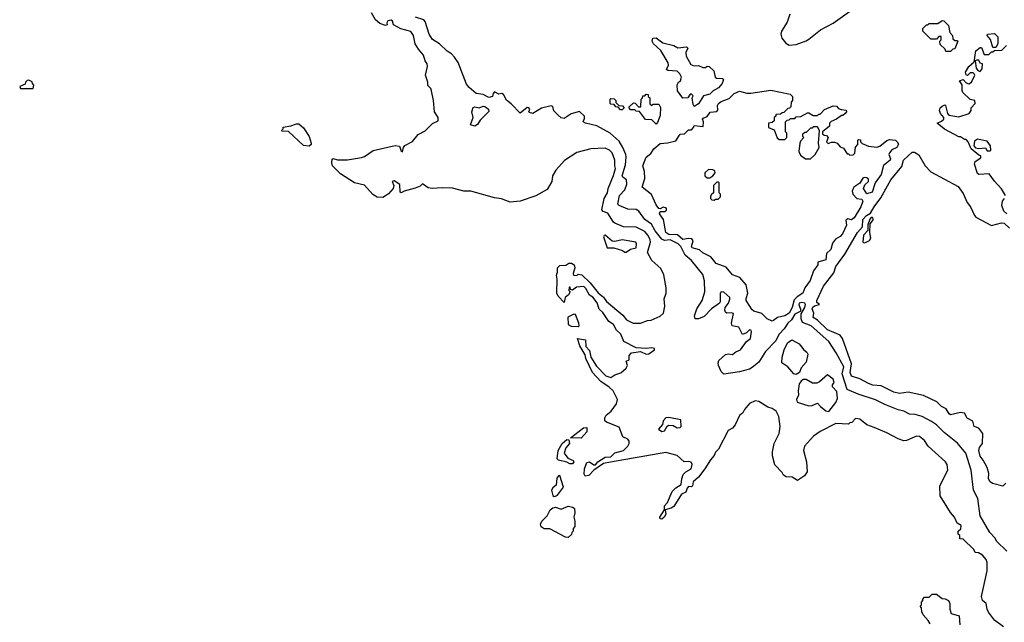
# Model space of a CAD drawing. Extents: x 1861455 to 2058065, y 200073 to 437907.
# Tile 465 of 574: x 1953830 to 1960785, y 359472 to 363726. Entities that reach past the tile are written whole.
import ezdxf

# ---------------------------------------------------------------- set-up
doc = ezdxf.new("R2010")
doc.units = 0

msp = doc.modelspace()

# ---------------------------------------------------------------- linework, layer by layer
at = {"layer": '0CON05XD'}
for points in [[(1960779.3, 359439.3), (1960716.1, 359486.1), (1960674.1, 359544.1), (1960663.8, 359565), (1960656.7, 359605), (1960630, 359625), (1960623.8, 359655), (1960663.6, 359836.4), (1960663.3, 359895), (1960656.1, 359916.1), (1960630, 359945), (1960601.7, 359961.7), (1960580, 359965), (1960570, 359985), (1960495, 360060), (1960471.7, 360061.7), (1960470, 360085), (1960460, 360095), (1960460, 360115), (1960477.9, 360132.1), (1960479.4, 360155), (1960452, 360172), (1960433.3, 360215), (1960406, 360246), (1960332.5, 360365), (1960330, 360435), (1960386.7, 360545), (1960381.2, 360585), (1960370, 360605), (1960246.7, 360715), (1960221.2, 360755), (1960185, 360783.3), (1960165, 360786.7), (1960095, 360756.2), (1960075, 360753.3), (1960035, 360766.7), (1959955, 360810), (1959865, 360846.7), (1959815, 360866.7), (1959765, 360906.7), (1959735, 360910), (1959708.3, 360881.7), (1959695, 360880), (1959685, 360870), (1959595, 360876.2), (1959485, 360820), (1959437.5, 360785), (1959373.3, 360715), (1959367.5, 360685), (1959386.7, 360605), (1959392.5, 360535), (1959372.5, 360505), (1959325, 360472.5), (1959287.7, 360497.7), (1959245, 360500), (1959225, 360510), (1959215, 360530), (1959163.6, 360583.6), (1959147, 360647), (1959146.7, 360675), (1959158.8, 360735), (1959193.8, 360805), (1959202, 360855), (1959191.2, 360925), (1959173.6, 360963.6), (1959145, 360982.5), (1959115, 360990), (1959050.7, 361030.7), (1959025, 361036.2), (1958985, 361015.8), (1958950.6, 360975), (1958938.8, 360951.2), (1958915, 360932.2), (1958884.6, 360865), (1958865, 360841.9), (1958835.6, 360825), (1958766.6, 360693.4), (1958745, 360672.5), (1958735, 360648.8), (1958710.3, 360619.7), (1958670.8, 360555), (1958625, 360496.2), (1958587.5, 360462.5), (1958582.5, 360435), (1958575, 360427.5), (1958555, 360430), (1958545, 360420), (1958535, 360390), (1958505, 360377.5), (1958450.5, 360289.5), (1958432.8, 360277.2), (1958390, 360265), (1958393.1, 360235), (1958383.1, 360215), (1958365, 360199.4), (1958353, 360203), (1958352.7, 360215), (1958383.8, 360265), (1958385.6, 360295), (1958405, 360317.5), (1958438.8, 360395), (1958465, 360421.6), (1958503.3, 360445), (1958506.5, 360485), (1958517.5, 360515), (1958535, 360533.5), (1958572.9, 360555), (1958580, 360585), (1958572, 360602), (1958555, 360607.5), (1958524.2, 360604.2), (1958475, 360648.8), (1958395, 360671.2), (1958003.6, 360603.6), (1957955, 360593.3), (1957885, 360546.7), (1957850.7, 360509.3), (1957825, 360502.5), (1957817, 360517), (1957820, 360555), (1957835, 360600), (1957855, 360604), (1957885, 360583.8), (1957896.2, 360583.8), (1957914.4, 360605), (1957965, 360636.8), (1958005, 360639.5), (1958035, 360667.9), (1958095.2, 360684.8), (1958125.7, 360714.3), (1958135.9, 360735), (1958135, 360750), (1958125.3, 360765.3), (1958091.1, 360781.1), (1958065, 360850), (1957975, 360883.8), (1957963.3, 360895), (1957962.5, 360915), (1957972.5, 360935), (1958008.3, 360961.7), (1958046.1, 361013.9), (1958052.5, 361045), (1958022.5, 361105), (1957995, 361132.5), (1957935, 361172.5), (1957876.4, 361236.4), (1957830, 361335), (1957825, 361360), (1957786.7, 361425), (1957770, 361475), (1957825.9, 361465.9), (1957829.4, 361419.4), (1957855, 361390), (1957863.8, 361345), (1957905, 361281.2), (1957971.5, 361211.5), (1958005, 361200.6), (1958035, 361218.9), (1958076.8, 361233.2), (1958114.3, 361265), (1958123.3, 361285), (1958113.8, 361315), (1958135.8, 361324.2), (1958134.2, 361355), (1958151.2, 361375), (1958214.3, 361384.3), (1958255, 361365.8), (1958275, 361367.1), (1958313.8, 361395), (1958313.3, 361405), (1958295, 361410.8), (1958255, 361404.4), (1958185, 361410.9), (1958097.3, 361455), (1958076.9, 361506.9), (1958044.6, 361534.6), (1958025.3, 361575.3), (1957991.9, 361595), (1957950.3, 361660.3), (1957922.2, 361682.2), (1957908.4, 361728.4), (1957877.7, 361767.7), (1957855, 361782.7), (1957829.5, 361829.5), (1957815, 361843.1), (1957762.2, 361837.8), (1957735, 361817.5), (1957721.7, 361821.7), (1957718.3, 361838.3), (1957711.7, 361838.3), (1957710, 361815), (1957717.5, 361805), (1957706.7, 361785), (1957682.5, 361765), (1957675, 361730), (1957632.5, 361775), (1957623.3, 361795), (1957627.5, 361895), (1957623, 361923), (1957630, 361945), (1957630, 361975), (1957645, 361990), (1957687, 361993), (1957708.3, 362008.3), (1957727, 362007), (1957747.5, 361995), (1957752.5, 361975), (1957740, 361935), (1957741.7, 361921.7), (1957765, 361920), (1957775, 361930), (1957800, 361925), (1957859.3, 361869.3), (1957917, 361797), (1957955, 361767.5), (1957975, 361737.5), (1958089.3, 361639.3), (1958116.4, 361606.4), (1958163.6, 361583.6), (1958215, 361583.3), (1958265, 361603.3), (1958290, 361605), (1958355, 361633.3), (1958377.5, 361655), (1958386.7, 361705), (1958382.5, 361755), (1958397.5, 361795), (1958397, 361833), (1958380, 361925), (1958358.8, 361968.8), (1958295, 362027.5), (1958264, 362084), (1958286.7, 362155), (1958284.4, 362175), (1958267.9, 362205), (1958245, 362230.9), (1958185, 362261.1), (1958095, 362264), (1958035, 362289.2), (1958025, 362296.2), (1957985, 362360), (1957952.3, 362372.3), (1957943.1, 362383.1), (1957957.5, 362465), (1957981.8, 362505), (1957988, 362535), (1958025, 362626.7), (1958037.5, 362675), (1958033.8, 362693.8), (1958033.8, 362735), (1958015, 362786.7), (1957996.5, 362806.5), (1957965, 362820), (1957864.1, 362815.9), (1957765, 362788.8), (1957678.3, 362731.7), (1957616.1, 362663.9), (1957593.3, 362625), (1957590, 362585), (1957555, 362527.5), (1957475, 362483.3), (1957365.9, 362444.1), (1957295, 362438), (1957232.7, 362462.7), (1957185, 362468.8), (1957016.1, 362516.1), (1956966.4, 362516.4), (1956886.1, 362536.1), (1956815, 362540), (1956744.1, 362534.1), (1956715, 362540), (1956675, 362566.7), (1956658.3, 362551.7), (1956623.6, 362536.4), (1956545, 362516.7), (1956525, 362503.3), (1956518.3, 362508.3), (1956515, 362562.5), (1956475, 362590), (1956461.2, 362585), (1956472, 362555), (1956469.2, 362535), (1956435, 362496.2), (1956415, 362483.3), (1956395, 362471.2), (1956355, 362473.8), (1956325, 362491.2), (1956265, 362558), (1956195, 362574.2), (1956095, 362637.5), (1956039.2, 362695), (1956034.2, 362715), (1956037.5, 362742.5), (1956045, 362747.5), (1956075, 362736.2), (1956145, 362737.1), (1956245.5, 362754.5), (1956265, 362760), (1956327.9, 362802.1), (1956482.7, 362837.3), (1956512.5, 362832.5), (1956525, 362797.5), (1956535, 362794), (1956540, 362825), (1956550.6, 362839.4), (1956605, 362866.2), (1956645, 362916.2), (1956695, 362941.2), (1956745, 362993.3), (1956785, 363013.3), (1956786, 363035), (1956760, 363075), (1956754, 363155), (1956740, 363225), (1956735, 363240), (1956713, 363263), (1956712.5, 363285), (1956697.5, 363335), (1956711.2, 363395), (1956708.8, 363415), (1956693.8, 363435), (1956682, 363475), (1956647.3, 363517.3), (1956624, 363555), (1956612.9, 363615), (1956592.6, 363642.6), (1956522.6, 363662.6), (1956470.8, 363690.8), (1956464, 363715), (1956455, 363724), (1956431.4, 363718.6), (1956424.2, 363705), (1956425, 363690), (1956413.8, 363686.2), (1956375, 363700.8), (1956344.5, 363724.5), (1956314.2, 363775)], [(1959270, 363765), (1959250.3, 363709.7), (1959211.2, 363645), (1959207.5, 363625), (1959213.3, 363595), (1959240.7, 363560.7), (1959265, 363547.5), (1959315, 363552.5), (1959385, 363576.7), (1959405, 363590), (1959485.9, 363654.1), (1959577.3, 363702.7), (1959707.5, 363795)], [(1959229.2, 361545), (1959193.2, 361505), (1959171.1, 361458.9), (1959097.5, 361385), (1959050.9, 361309.1), (1959005, 361271.4), (1958985, 361259.2), (1958915, 361240), (1958805, 361224.4), (1958785, 361243.1), (1958765.3, 361285), (1958762.9, 361305), (1958769.6, 361320.4), (1958815, 361363.5), (1958835, 361368.5), (1958865, 361363.3), (1958888.4, 361381.6), (1958920.8, 361395), (1958964.4, 361455.6), (1958991.2, 361475), (1958999.4, 361525), (1958995, 361533.8), (1958985, 361535.7), (1958965, 361516.2), (1958935, 361503.3), (1958910, 361555), (1958863.3, 361565), (1958858.8, 361585), (1958871.2, 361651.2), (1958855, 361657.5), (1958825, 361653.8), (1958815, 361661.2), (1958810.6, 361675), (1958814.4, 361695.6), (1958836, 361725), (1958847.3, 361752.7), (1958846.2, 361765), (1958805, 361801.9), (1958785.6, 361804.4), (1958778.1, 361795), (1958778.6, 361735), (1958772.5, 361725), (1958717.1, 361685), (1958665, 361631.1), (1958625, 361613.8), (1958602.5, 361615), (1958596.7, 361635), (1958613.8, 361685), (1958651.2, 361745), (1958670, 361805), (1958666.4, 361883.6), (1958656.6, 361926.6), (1958576, 362026), (1958531.2, 362065), (1958499.2, 362125), (1958480.9, 362145), (1958425, 362171.1), (1958385, 362168.3), (1958365, 362175.8), (1958318.8, 362235), (1958292.4, 362282.4), (1958245, 362315.6), (1958204.5, 362374.5), (1958185, 362385.7), (1958125, 362388), (1958065, 362414), (1958056.2, 362425), (1958067.1, 362485), (1958103.5, 362525), (1958119.2, 362565), (1958116, 362596), (1958090, 362615), (1958085.8, 362625), (1958108.1, 362701.9), (1958114.7, 362755), (1958111.8, 362775), (1958089.3, 362825), (1958065, 362870), (1958000, 362925), (1957906.6, 362976.6), (1957827.5, 362995), (1957810, 363005), (1957820.3, 363029.7), (1957819.6, 363045), (1957785, 363077.8), (1957725, 363061), (1957675, 363028.1), (1957655, 363034.2), (1957630.8, 363055), (1957604.2, 363084.2), (1957595, 363112.5), (1957585, 363117.5), (1957515, 363101.1), (1957455, 363063.1), (1957430.3, 363070.3), (1957426.2, 363075), (1957432.9, 363095), (1957426.9, 363105), (1957415, 363107.6), (1957365, 363066.2), (1957302.7, 363132.7), (1957267.6, 363157.6), (1957247.3, 363197.3), (1957236.7, 363205), (1957215, 363201.3), (1957183.9, 363216.1), (1957175, 363206.2), (1957170.8, 363185), (1957145, 363177.8), (1957105, 363198.2), (1957055.5, 363205.5), (1957005, 363247.5), (1956985, 363272.5), (1956928, 363425), (1956901.4, 363461.4), (1956881.2, 363485), (1956849.2, 363505), (1956795, 363555.6), (1956745, 363586.2), (1956721.4, 363625), (1956694.4, 363714.4), (1956685.5, 363725.5), (1956625, 363744.4)], [(1960371.7, 363501.7), (1960368.3, 363518.3), (1960331.7, 363551.7), (1960330, 363575), (1960340, 363585), (1960338.3, 363608.3), (1960321.7, 363608.3), (1960305, 363590), (1960265, 363590), (1960210, 363645), (1960210, 363665), (1960235, 363690), (1960245, 363690), (1960255, 363700), (1960315, 363700), (1960345, 363720), (1960358.3, 363718.3), (1960390, 363685), (1960400, 363635), (1960420, 363615), (1960421.7, 363591.7), (1960435, 363580), (1960455, 363580), (1960457.5, 363575), (1960435, 363520), (1960421.7, 363518.3), (1960405, 363502.5), (1960371.7, 363501.7)], [(1960725, 363530), (1960705, 363530), (1960687.3, 363587.3), (1960665, 363613.8), (1960666, 363625), (1960715, 363630), (1960740, 363605), (1960740, 363555), (1960725, 363530)], [(1958595, 363113.8), (1958587, 363127), (1958580, 363175), (1958588.3, 363188.3), (1958575, 363200), (1958565, 363200), (1958550, 363175), (1958515, 363173.3), (1958477.5, 363225), (1958473.3, 363266.7), (1958482.5, 363285), (1958497.5, 363295), (1958505, 363320), (1958492.5, 363345), (1958473.6, 363363.6), (1958408.3, 363368.3), (1958400, 363375), (1958413.8, 363405), (1958411.7, 363421.7), (1958359.3, 363509.3), (1958307.5, 363555), (1958297.5, 363575), (1958303, 363597), (1958325, 363597.5), (1958372.3, 363562.3), (1958450, 363545), (1958478.3, 363528.3), (1958540, 363535), (1958550, 363525), (1958536, 363495), (1958538.8, 363468.8), (1958570, 363410), (1958595, 363400), (1958625, 363402.5), (1958655, 363390), (1958675, 363390), (1958685, 363397.5), (1958700, 363395), (1958732.5, 363365), (1958741.7, 363321.7), (1958753, 363313), (1958795, 363312.5), (1958802.5, 363305), (1958791.2, 363275), (1958766.7, 363245), (1958727.5, 363225), (1958705, 363200), (1958660.7, 363189.3), (1958625, 363133.3), (1958595, 363113.8)], [(1960792.5, 362485), (1960765, 362532.5), (1960716.1, 362586.1), (1960678.8, 362638.8), (1960605, 362633.3), (1960595, 362640), (1960573.6, 362706.4), (1960580, 362725), (1960618.3, 362751.7), (1960620, 362765), (1960605, 362770), (1960550, 362815), (1960530, 362865), (1960515, 362880), (1960505, 362880), (1960475, 362900), (1960465, 362900), (1960362.5, 362952.5), (1960310, 362995), (1960340.7, 363009.3), (1960357.5, 363025), (1960357.5, 363035), (1960335, 363063.3), (1960328, 363085), (1960331.4, 363105), (1960345, 363117.1), (1960365, 363125.8), (1960370.5, 363120.5), (1960383.6, 363063.6), (1960393, 363053), (1960465, 363040), (1960536.4, 363063.6), (1960550, 363085), (1960550, 363105), (1960580, 363135), (1960576.4, 363156.4), (1960545, 363162.5), (1960491.7, 363211.7), (1960486.4, 363226.4), (1960487.1, 363267.1), (1960467.5, 363295), (1960495, 363303.3), (1960515, 363280), (1960535, 363273.3), (1960553.6, 363286.4), (1960577.5, 363335), (1960572.5, 363345), (1960565, 363352.5), (1960545, 363352.5), (1960525, 363332.5), (1960515, 363337.5), (1960512, 363355), (1960534.2, 363395), (1960571.7, 363428.3), (1960585, 363505.6), (1960615, 363531.2), (1960625, 363530), (1960641.7, 363481.7), (1960675, 363480), (1960695, 363500), (1960705, 363500), (1960715, 363510), (1960768.3, 363511.7), (1960800, 363545)], [(1960615, 363360), (1960629.3, 363380.7), (1960630, 363415), (1960615, 363420), (1960605, 363440), (1960588.3, 363441.7), (1960580, 363435), (1960586.7, 363385), (1960597, 363367), (1960615, 363360)], [(1953925, 363240), (1953930, 363265), (1953920, 363275), (1953918.3, 363288.3), (1953895, 363300), (1953881.7, 363298.3), (1953870, 363285), (1953868.3, 363271.7), (1953830, 363255), (1953835, 363240), (1953925, 363240)], [(1958325, 362990), (1958295, 363020), (1958251.7, 363021.7), (1958208.3, 363078.3), (1958185, 363080), (1958175, 363090), (1958145, 363090), (1958131.7, 363108.3), (1958165, 363140), (1958178.3, 363138.3), (1958201.7, 363111.7), (1958218.3, 363111.7), (1958220, 363165), (1958230, 363175), (1958231.7, 363188.3), (1958245, 363190), (1958255, 363200), (1958268.3, 363198.3), (1958270, 363185), (1958280, 363175), (1958281.7, 363131.7), (1958295, 363120), (1958305, 363130), (1958345, 363130), (1958357, 363107), (1958355, 363050), (1958335, 363000), (1958325, 362990)], [(1959145, 361598.8), (1959110, 361615), (1959072, 361652), (1959015, 361667.5), (1959005, 361678), (1958961.9, 361745), (1958960.9, 361759.1), (1958972.9, 361795), (1958961.4, 361855), (1958916.4, 361906.4), (1958864, 361924), (1958819.8, 361979.8), (1958750, 362005), (1958711.1, 362051.1), (1958655, 362079.5), (1958630.9, 362100.9), (1958581.1, 362115), (1958576.5, 362125), (1958587.1, 362165), (1958578.2, 362178.2), (1958555, 362181.8), (1958515, 362174.7), (1958477.1, 362207.1), (1958415, 362209.1), (1958395, 362222.9), (1958378, 362315), (1958348.8, 362355), (1958355, 362372.5), (1958387, 362373), (1958398.3, 362381.7), (1958400, 362395), (1958375, 362402.5), (1958355, 362390), (1958345, 362392.5), (1958325, 362420), (1958293.1, 362493.1), (1958227.5, 362545), (1958246.7, 362605), (1958244.2, 362655), (1958232, 362695), (1958242.9, 362725), (1958256, 362755), (1958289.2, 362780.8), (1958308.8, 362815), (1958355, 362852), (1958405, 362856.7), (1958465, 362872), (1958495, 362918.8), (1958525, 362920), (1958555, 362950), (1958575, 362950), (1958590, 362965), (1958595, 362980), (1958658.3, 362971.7), (1958661.2, 363005), (1958654.2, 363025), (1958658.8, 363031.2), (1958687.3, 363042.7), (1958706.4, 363073.6), (1958755, 363079.2), (1958761.7, 363088.3), (1958759.5, 363120.5), (1958765.8, 363134.2), (1958785, 363148), (1958840.7, 363169.3), (1958877.5, 363205), (1958915, 363222.5), (1958967, 363207), (1958995, 363206.7), (1959135, 363230), (1959271.7, 363201.7), (1959290, 363185), (1959290, 363155), (1959280, 363145), (1959278.3, 363111.7), (1959268.3, 363101.7), (1959255, 363100), (1959228.3, 363071.7), (1959215, 363070), (1959205, 363060), (1959171.7, 363058.3), (1959170, 363045), (1959160, 363035), (1959158.3, 363011.7), (1959145, 363000), (1959120, 362995), (1959120, 362965), (1959158.3, 362948.3), (1959181.7, 362891.7), (1959195, 362880), (1959235, 362880), (1959250, 362895), (1959250, 362925), (1959240, 362935), (1959240, 363005), (1959251.7, 363018.3), (1959265, 363020), (1959275, 363030), (1959305, 363030), (1959315, 363040), (1959347, 363043), (1959395, 363070), (1959405, 363070), (1959435, 363050), (1959465, 363050), (1959475, 363060), (1959485, 363060), (1959515, 363092.5), (1959575, 363117.5), (1959600, 363115), (1959615, 363100), (1959633, 363093), (1959668.3, 363088.3), (1959670, 363075), (1959660, 363065), (1959645, 363050), (1959635, 363050), (1959600, 363025), (1959561.7, 363008.3), (1959550, 362995), (1959550, 362975), (1959500, 362935), (1959501.7, 362921.7), (1959511.7, 362911.7), (1959528.3, 362908.3), (1959540, 362895), (1959530, 362865), (1959541.7, 362851.7), (1959565, 362862.5), (1959585, 362862.5), (1959603.6, 362853.6), (1959625, 362830), (1959648.3, 362818.3), (1959675, 362780), (1959685, 362780), (1959695, 362770), (1959717, 362773), (1959730, 362785), (1959733, 362827), (1959750, 362845), (1959750, 362875), (1959755, 362880), (1959768.3, 362878.3), (1959770, 362865), (1959781.7, 362851.7), (1959825, 362832.5), (1959885, 362827.5), (1959905, 362833.3), (1959955, 362874), (1959975, 362880.6), (1960015.3, 362875.3), (1960029.4, 362865), (1960037.1, 362847.1), (1960025, 362823.1), (1959991.3, 362808.7), (1959973.9, 362786.1), (1959970.5, 362775), (1959981.5, 362745), (1959979.1, 362735), (1959932, 362698), (1959916.3, 362633.7), (1959872.1, 362575), (1959850.5, 362509.5), (1959815, 362498), (1959789.4, 362535), (1959800, 362560), (1959826.7, 362585), (1959825, 362601.2), (1959815, 362610), (1959795, 362611.8), (1959785, 362606.7), (1959765, 362573.3), (1959722.5, 362545), (1959710, 362515), (1959715.8, 362495), (1959743.1, 362463.1), (1959779.6, 362459.6), (1959785.3, 362445), (1959771.3, 362405), (1959725, 362328), (1959705, 362312.9), (1959679.4, 362319.4), (1959665, 362310), (1959670, 362275), (1959642.9, 362215), (1959626.4, 362195), (1959592.3, 362177.7), (1959570.5, 362149.5), (1959559.5, 362105), (1959528.8, 362075), (1959525, 362031.5), (1959466.7, 362015), (1959466.9, 361995), (1959437.3, 361952.7), (1959413.1, 361885), (1959375.8, 361834.2), (1959360.9, 361795), (1959320.8, 361769.2), (1959301.8, 361748.2), (1959287.5, 361695), (1959265, 361654.5), (1959235, 361635.8), (1959182.5, 361625), (1959155, 361603.3), (1959145, 361598.8)], [(1958085, 363090), (1958075, 363090), (1958058.3, 363108.3), (1958041.7, 363111.7), (1958028.3, 363128.3), (1958005, 363130), (1958000, 363135), (1958000, 363165), (1958005, 363170), (1958028.3, 363168.3), (1958040, 363155), (1958041.7, 363141.7), (1958061.7, 363121.7), (1958088.3, 363118.3), (1958100, 363105), (1958085, 363090)], [(1957045, 362974.4), (1957013.3, 362985), (1957033.3, 363035), (1957024, 363075), (1957032.5, 363107.5), (1957045, 363111.2), (1957075, 363104.4), (1957105, 363115.4), (1957115, 363113.5), (1957141.9, 363095), (1957145, 363078.8), (1957081.8, 363018.2), (1957065, 362986.2), (1957045, 362974.4)], [(1955875, 362833.1), (1955835, 362838.8), (1955728.3, 362938.3), (1955685, 362940), (1955680, 362945), (1955690, 362955), (1955691.7, 362968.3), (1955745, 362976), (1955785, 362992), (1955800.7, 362990.7), (1955835, 362963.3), (1955875, 362902.5), (1955890, 362855), (1955890, 362845), (1955875, 362833.1)], [(1959415, 362743.8), (1959450, 362775), (1959477.5, 362825), (1959473.3, 362855), (1959480, 362945), (1959465, 362970), (1959435, 362970), (1959428.3, 362961.7), (1959415, 362960), (1959385, 362930), (1959375, 362930), (1959360, 362915), (1959360, 362905), (1959370, 362895), (1959345, 362870), (1959340, 362855), (1959332.5, 362795), (1959345, 362770), (1959380, 362745), (1959415, 362743.8)], [(1960685, 362800), (1960690, 362805), (1960687.5, 362835), (1960665, 362870), (1960595, 362882.5), (1960575, 362870), (1960570, 362835), (1960581.7, 362821.7), (1960605, 362816.7), (1960651.7, 362821.7), (1960665, 362800), (1960685, 362800)], [(1960796.4, 360453.6), (1960775, 360433.3), (1960702.5, 360452.5), (1960685, 360462.5), (1960673.8, 360485), (1960676.4, 360523.6), (1960664.4, 360564.4), (1960636.7, 360616.7), (1960615, 360643.8), (1960605.7, 360685), (1960610.8, 360705), (1960631.1, 360735), (1960632.5, 360805), (1960605, 360842), (1960573.3, 360855), (1960562.3, 360892.3), (1960523.3, 360913.3), (1960505, 360949.2), (1960475, 360954.2), (1960405, 360936.2), (1960395, 360943.3), (1960375, 360978.8), (1960342.5, 360995), (1960308.8, 361028.8), (1960215, 361073.3), (1960105, 361096.2), (1960045, 361087.5), (1960005, 361097.5), (1959915, 361142.5), (1959857, 361147), (1959825, 361157.1), (1959765, 361190), (1959705, 361210), (1959695.7, 361235), (1959706.1, 361296.1), (1959642.5, 361475), (1959625, 361498.1), (1959535, 361537.7), (1959465.7, 361605.7), (1959436, 361625), (1959438.9, 361655), (1959428.1, 361685), (1959432.7, 361697.3), (1959445, 361706.2), (1959478.6, 361715), (1959460.8, 361730.8), (1959461.1, 361745), (1959508.9, 361845), (1959579.8, 361940.2), (1959594.4, 361985), (1959658.3, 362071.7), (1959749.2, 362225), (1959782.3, 362265), (1959786.4, 362315), (1959811.1, 362345), (1959838.8, 362361.2), (1959866.1, 362405), (1959912.2, 362467.8), (1959983.2, 362595), (1960060.9, 362689.1), (1960074, 362735), (1960135, 362790.6), (1960150.9, 362790.9), (1960182.4, 362772.4), (1960225.9, 362695.9), (1960265, 362651.2), (1960459.5, 362549.5), (1960495, 362500), (1960523.8, 362435), (1960546.7, 362405), (1960574.2, 362344.2), (1960585, 362332.5), (1960695, 362272.5), (1960765, 362293.3), (1960785, 362290), (1960822.5, 362255)], [(1958705, 362610), (1958726.4, 362623.6), (1958742.5, 362645), (1958740, 362660), (1958727, 362667), (1958695, 362670), (1958670, 362645), (1958670, 362625), (1958685, 362610), (1958705, 362610)], [(1958735, 362452.5), (1958745, 362460), (1958765, 362460), (1958780, 362475), (1958780, 362495), (1958770, 362505), (1958770, 362575), (1958765, 362580), (1958755, 362580), (1958730, 362555), (1958730, 362505), (1958715, 362490), (1958710, 362475), (1958710, 362465), (1958720, 362455), (1958735, 362452.5)], [(1960802.5, 362355), (1960782.5, 362375), (1960767.5, 362415), (1960772.5, 362445), (1960786.7, 362463.3)], [(1959795, 362150), (1959805, 362153.1), (1959832.4, 362167.6), (1959843.1, 362185), (1959835.5, 362224.5), (1959836.7, 362285), (1959862, 362315), (1959855, 362330), (1959845, 362328.8), (1959835, 362317.5), (1959821.7, 362278.3), (1959820.9, 362239.1), (1959791.2, 362205), (1959786.7, 362156.7), (1959795, 362150)], [(1958105, 362084.6), (1958115, 362085.6), (1958145, 362107.1), (1958184.4, 362115), (1958187.1, 362145), (1958181.2, 362155), (1958085, 362172.1), (1958035, 362161.1), (1958015, 362162.5), (1957965, 362205.5), (1957957.5, 362202.5), (1957955, 362193.3), (1957978.8, 362115), (1958026.5, 362116.5), (1958087.4, 362097.4), (1958105, 362084.6)], [(1960802.5, 359975), (1960729.4, 360045), (1960719.4, 360065), (1960682.7, 360105), (1960613.7, 360223.7), (1960597.1, 360345), (1960566.9, 360405), (1960551.1, 360545), (1960513.3, 360665), (1960455, 360736.9), (1960361.2, 360811.2), (1960307, 360867), (1960271.2, 360888.8), (1960205, 360925.4), (1960155, 360938.5), (1960115, 360940.8), (1960075, 360961.9), (1960035, 360971.4), (1959940.6, 361010.6), (1959875, 361043.3), (1959752.6, 361082.6), (1959676, 361115), (1959640.2, 361225), (1959651.8, 361275), (1959598.2, 361375), (1959546.7, 361455), (1959421.9, 361565), (1959358.6, 361588.6), (1959350, 361615), (1959350, 361650), (1959375.6, 361695), (1959380, 361715), (1959375.8, 361725.8), (1959355, 361730.9), (1959336.9, 361725), (1959332.9, 361715), (1959346.7, 361675), (1959343, 361667), (1959305, 361646.4), (1959281.9, 361608.1), (1959255, 361582.9), (1959229.2, 361545)], [(1957775, 361560), (1957782.5, 361565), (1957780, 361585), (1957756.7, 361645), (1957745, 361648.6), (1957702.7, 361627.3), (1957705, 361574.3), (1957725, 361563.1), (1957775, 361560)], [(1959315, 361222), (1959297.5, 361225), (1959255.9, 361275.9), (1959213.8, 361305), (1959215.6, 361345), (1959230.6, 361395), (1959254.1, 361445.9), (1959285, 361465.8), (1959335, 361438.7), (1959368, 361395), (1959390, 361380), (1959396.5, 361365), (1959385, 361308.9), (1959351.2, 361268.8), (1959337.8, 361235), (1959315, 361222)], [(1959545, 360960.5), (1959595.7, 361024.3), (1959607.2, 361052.8), (1959602.6, 361102.6), (1959571.5, 361135), (1959571.1, 361148.9), (1959583.3, 361165), (1959575, 361188), (1959535, 361220), (1959480.3, 361169.7), (1959460, 361160), (1959431.1, 361161.1), (1959385, 361186.9), (1959365, 361185.6), (1959350, 361175), (1959335.8, 361155), (1959327.8, 361105), (1959331.1, 361075), (1959316.2, 361045), (1959321.2, 361025), (1959405, 361000), (1959427.4, 361002.6), (1959465, 361020), (1959485.7, 360995), (1959525, 360963.8), (1959545, 360960.5)], [(1958365, 360819.4), (1958385, 360824.4), (1958404.3, 360855.7), (1958416.3, 360863.7), (1958445, 360861), (1958475, 360844.5), (1958495, 360847.9), (1958502.1, 360855), (1958500.9, 360900.9), (1958415, 360918.7), (1958394.2, 360915.8), (1958376.5, 360895), (1958371.4, 360868.6), (1958342.5, 360835), (1958365, 360819.4)], [(1957795, 360772.5), (1957720, 360775), (1957812.5, 360845), (1957837, 360847), (1957835, 360817.5), (1957795, 360772.5)], [(1957715, 360591.3), (1957695, 360602.7), (1957635, 360616.7), (1957626.7, 360625), (1957632.5, 360685), (1957662.5, 360735), (1957695, 360762.5), (1957710, 360760), (1957713.8, 360735), (1957686.7, 360703.3), (1957676.7, 360665), (1957701.2, 360631.2), (1957740.6, 360615), (1957744.4, 360605), (1957735, 360591.5), (1957715, 360591.3)], [(1957605, 360360), (1957615, 360362), (1957629.7, 360370.3), (1957672, 360425), (1957645, 360509.4), (1957635, 360506.7), (1957625, 360490), (1957620, 360440), (1957595, 360421.5), (1957586.6, 360405), (1957595, 360366.7), (1957605, 360360)], [(1957705, 360070), (1957685, 360072.5), (1957575, 360132.5), (1957535, 360132.5), (1957512.5, 360145), (1957510, 360165), (1957517.5, 360185), (1957555, 360222.5), (1957577.5, 360265), (1957595, 360280), (1957615, 360283.8), (1957655, 360269.5), (1957705, 360291.1), (1957737.5, 360285), (1957750, 360275), (1957752.5, 360245), (1957743.3, 360215), (1957752.5, 360185), (1957751.7, 360148.3), (1957740, 360135), (1957740, 360115), (1957730, 360105), (1957728.3, 360091.7), (1957705, 360070)], [(1960260.7, 359460.7), (1960247.5, 359485), (1960212.5, 359525), (1960202.5, 359545), (1960200, 359575), (1960190, 359585), (1960200, 359595), (1960200, 359615), (1960210, 359625), (1960210, 359635), (1960221.7, 359648.3), (1960255, 359650), (1960275, 359670), (1960305, 359670), (1960345, 359640), (1960367, 359637), (1960390, 359625), (1960400, 359605), (1960400, 359565), (1960410, 359535), (1960467, 359517), (1960470, 359455)]]:
    msp.add_lwpolyline(points, dxfattribs=at)

doc.saveas('drawing.dxf')
